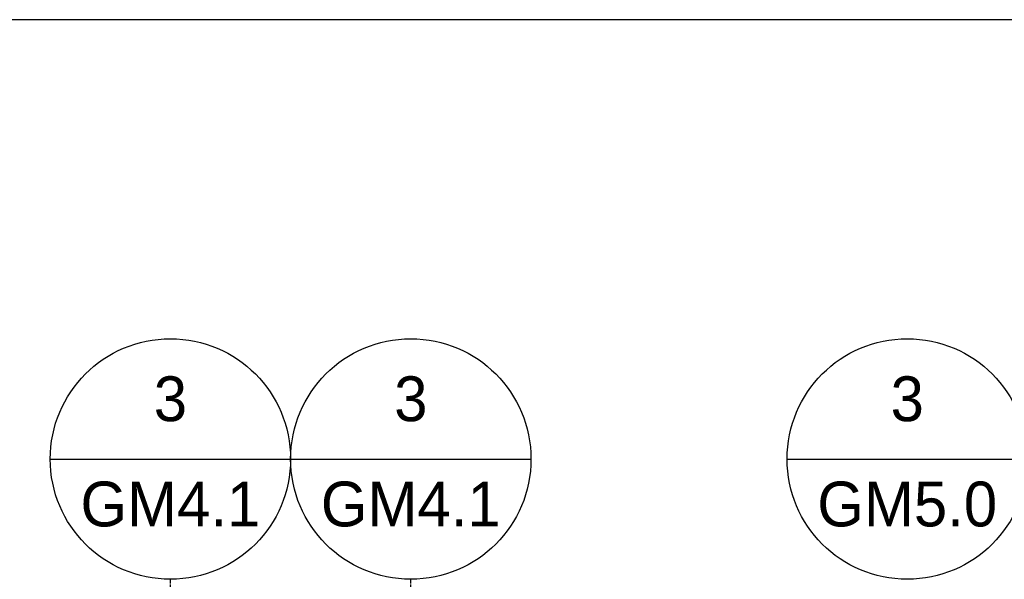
# Model space of a CAD drawing. Extents: x -169 to 7270, y -140 to 2984.
# Tile 569 of 656: x 6778 to 6910, y 465 to 540. Entities that reach past the tile are written whole.
import ezdxf
from ezdxf.enums import TextEntityAlignment as Align

# ---------------------------------------------------------------- set-up
doc = ezdxf.new("R2010")
doc.units = 0
doc.header["$MEASUREMENT"] = 0
doc.linetypes.add('CENTER1', pattern=[0.6625, 0.5, -0.075, 0.0125, -0.075])
doc.layers.get('0').update_dxf_attribs({"color": 255, "linetype": 'CONTINUOUS'})
for name, color, linetype in [('CENTERLINE', 3, 'CENTER1'), ('FREEZE-OUTLINE-TITLES', 60, 'CONTINUOUS'), ('TAG', 3, 'CONTINUOUS')]:
    doc.layers.add(name, color=color, linetype=linetype)
doc.styles.add('SIMPFRAC', font='simpfrac')

# ---------------------------------------------------------------- blocks, each defined once
blk = doc.blocks.new('KEY-DETAIL')
blk.add_line((-0.1911, 0), (0.1911, 0))
blk.add_circle((0, 0), 0.1911)
at = {"style": 'SIMPFRAC'}
for tag, p in [('DETAIL', (0, 0.1314)), ('SHEET', (0, -0.0358))]:
    blk.add_attdef(tag, text='', height=0.0781, dxfattribs=at).set_placement(p, align=Align.TOP_CENTER)

msp = doc.modelspace()

# ---------------------------------------------------------------- linework, layer by layer
at = {"layer": 'CENTERLINE', "flags": 128}
for points in [[(6806.45183, 422.41923), (6806.45183, 439.73881), (6798.36284, 447.8278), (6798.36284, 465.14738)], [(6822.45183, 422.41923), (6822.45183, 439.73881), (6830.54082, 447.8278), (6830.54082, 465.14738)]]:
    msp.add_lwpolyline(points, dxfattribs=at)
at = {"layer": 'FREEZE-OUTLINE-TITLES', "linetype": 'Continuous'}
msp.add_lwpolyline([(7225.69428, 540.00736), (6181.69428, 540.00736), (6181.69428, 0), (7225.69428, 0)], close=True, dxfattribs=at)

# ---------------------------------------------------------------- block references
at = {"layer": 'TAG'}
ref = msp.add_blockref('KEY-DETAIL', (6798.36284, 481.23637), dxfattribs=dict(at, xscale=84.17985725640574, yscale=84.17985725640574, zscale=84.17985725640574))
ref.add_attrib('SHEET', 'GM4.1', dxfattribs={"height": 6, "style": 'SIMPFRAC'}).set_placement((6798.36284, 478.21969), align=Align.TOP_CENTER)
ref.add_attrib('DETAIL', '3', dxfattribs={"layer": '0', "height": 6, "style": 'SIMPFRAC'}).set_placement((6798.36284, 492.29755), align=Align.TOP_CENTER)
ref = msp.add_blockref('KEY-DETAIL', (6830.54082, 481.23637), dxfattribs=dict(at, xscale=84.17985725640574, yscale=84.17985725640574, zscale=84.17985725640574))
ref.add_attrib('SHEET', 'GM4.1', dxfattribs={"height": 6, "style": 'SIMPFRAC'}).set_placement((6830.54082, 478.21969), align=Align.TOP_CENTER)
ref.add_attrib('DETAIL', '3', dxfattribs={"layer": '0', "height": 6, "style": 'SIMPFRAC'}).set_placement((6830.54082, 492.29755), align=Align.TOP_CENTER)
ref = msp.add_blockref('KEY-DETAIL', (6896.98875, 481.23637), dxfattribs=dict(at, xscale=84.17985725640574, yscale=84.17985725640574, zscale=84.17985725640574))
ref.add_attrib('SHEET', 'GM5.0', dxfattribs={"height": 6, "style": 'SIMPFRAC'}).set_placement((6896.98875, 478.21969), align=Align.TOP_CENTER)
ref.add_attrib('DETAIL', '3', dxfattribs={"layer": '0', "height": 6, "style": 'SIMPFRAC'}).set_placement((6896.98875, 492.29755), align=Align.TOP_CENTER)

doc.saveas('drawing.dxf')
